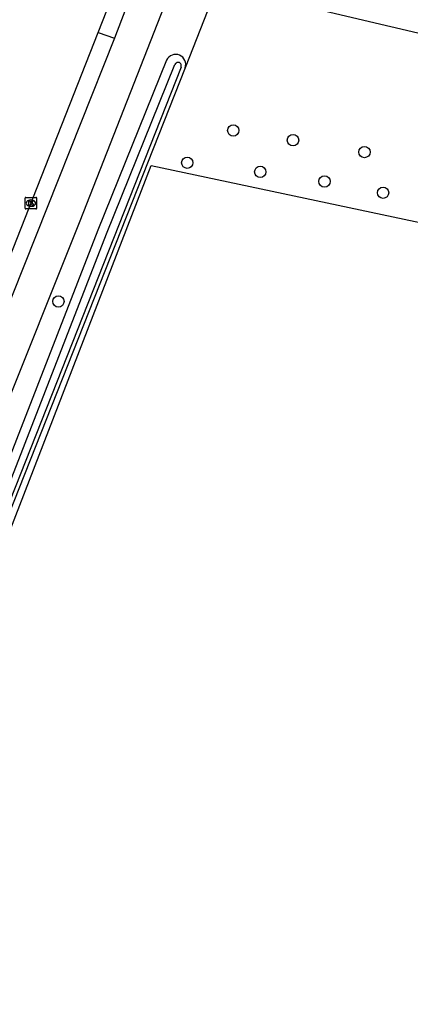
# Model space of a CAD drawing. Extents: x 162722 to 165099, y 384721 to 386283.
# Drawn here: x 164779.2 to 164812.9, y 385391.8 to 385476 of the extents above; entities that cross this region are included whole.
import ezdxf

# ---------------------------------------------------------------- set-up
doc = ezdxf.new("R2010")
doc.units = 0
for name, color, linetype in [('IMGEO_Boom', 7, 'Continuous'), ('IMGEO_Fietspad_gesloten', 7, 'Continuous'), ('IMGEO_Gemengd_bos', 7, 'Continuous'), ('IMGEO_Grasland_overig', 7, 'Continuous'), ('IMGEO_Groenvoorziening', 7, 'Continuous'), ('IMGEO_Kolk', 7, 'Continuous'), ('IMGEO_Rijbaan_lokaal_gesloten', 7, 'Continuous'), ('IMGEO_Voetpad_open', 7, 'Continuous'), ('IMGEO_Waterloop', 7, 'Continuous')]:
    doc.layers.add(name, color=color, linetype=linetype)

msp = doc.modelspace()

# ---------------------------------------------------------------- linework, layer by layer
at = {"layer": 'IMGEO_Boom'}
for centre in [(164797.609, 385466.421), (164802.753, 385465.584), (164808.903, 385464.559), (164793.653, 385463.639), (164799.934, 385462.853), (164805.462, 385462.03), (164810.507, 385461.063), (164782.558, 385451.7)]:
    msp.add_circle(centre, 0.489, dxfattribs=at)
at = {"layer": 'IMGEO_Fietspad_gesloten'}
for points in [[(164732.296, 385326.605), (164735.75, 385335.398), (164748.728, 385368.439), (164755.58, 385385.684), (164761.995, 385401.927), (164769.554, 385421.155), (164777.36, 385441.036), (164784.431, 385458.651), (164790.236, 385473.42), (164793.096, 385480.757), (164798.138, 385493.569), (164800.68, 385500), (164803.957, 385508.798), (164806.396, 385515.488), (164807.596, 385519.535)], [(164789.867, 385480.857), (164787.375, 385474.369)], [(164787.375, 385474.369), (164781.604, 385459.787), (164774.639, 385442.391), (164766.771, 385422.358), (164759.24, 385403.246), (164752.785, 385386.891), (164745.964, 385369.751), (164732.813, 385336.417)]]:
    msp.add_lwpolyline(points, dxfattribs=at)
msp.add_arc((164277.37, 385691.711), 541.768, 336.51071, 338.83482, dxfattribs=at)
at = {"layer": 'IMGEO_Gemengd_bos'}
msp.add_lwpolyline([(164800.183, 385477.995), (164837.931, 385469.09)], dxfattribs=at)
at = {"layer": 'IMGEO_Grasland_overig'}
for points in [[(164796.38, 385479.216), (164793.461, 385471.805)], [(164793.461, 385471.805), (164747.859, 385356.386), (164739.32, 385334.16), (164737.752, 385330.078)], [(164823.521, 385353.38), (164818.563, 385351.734), (164809.873, 385349.41), (164798.471, 385346.042), (164739.477, 385330.578), (164739.477, 385331.372), (164790.542, 385463.399), (164837.9, 385453.353)]]:
    msp.add_lwpolyline(points, dxfattribs=at)
at = {"layer": 'IMGEO_Groenvoorziening'}
msp.add_lwpolyline([(164791.875, 385472.47), (164785.95, 385457.835), (164771.931, 385421.787), (164746.272, 385357.19), (164739.788, 385340.55), (164737.428, 385334.816), (164735.342, 385329.75)], dxfattribs=at)
msp.add_arc((164792.656, 385472.109), 0.86, 339.3366, 155.16739, dxfattribs=at)
at = {"layer": 'IMGEO_Kolk'}
for p, q in [((164779.685, 385459.733), (164779.685, 385460.585)), ((164779.76, 385460.659), (164780.612, 385460.659)), ((164780.196, 385459.879), (164780.171, 385459.879)), ((164780.173, 385460.439), (164780.198, 385460.439)), ((164780.686, 385460.585), (164780.686, 385459.733)), ((164780.612, 385459.659), (164779.76, 385459.659))]:
    msp.add_line(p, q, dxfattribs=at)
for points in [[(164779.685, 385459.733), (164779.685, 385460.585)], [(164779.76, 385460.659), (164780.612, 385460.659)], [(164780.006, 385460.359), (164780.129, 385460.359), (164780.129, 385460.208), (164780.259, 385460.359), (164780.423, 385460.359), (164780.277, 385460.208), (164780.43, 385459.959), (164780.278, 385459.959), (164780.193, 385460.123), (164780.129, 385460.056), (164780.129, 385459.959), (164780.006, 385459.959), (164780.006, 385460.359)], [(164780.686, 385460.585), (164780.686, 385459.733)], [(164780.612, 385459.659), (164779.76, 385459.659)]]:
    msp.add_lwpolyline(points, dxfattribs=at)
for centre, start, end in [((164779.762, 385460.583), 91.55205, 178.44795), ((164779.762, 385460.583), 91.55205, 178.44795), ((164780.61, 385460.583), 1.55205, 88.44795), ((164780.61, 385460.583), 1.55205, 88.44795), ((164779.762, 385459.735), 181.55205, 268.44795), ((164779.762, 385459.735), 181.55205, 268.44795), ((164780.61, 385459.735), 271.55205, 358.44795), ((164780.61, 385459.735), 271.55205, 358.44795)]:
    msp.add_arc(centre, 0.0765, start, end, dxfattribs=at)
for centre, major_axis, ratio, start_param, end_param in [((164780.172, 385460.159), (-0.387, 0.002), 0.722429, 4.712389, 7.853982), ((164780.197, 385460.159), (-0.39, 0.002), 0.717154, 1.570796, 4.712389)]:
    msp.add_ellipse(centre, major_axis=major_axis, ratio=ratio, start_param=start_param, end_param=end_param, dxfattribs=at)
at = {"layer": 'IMGEO_Rijbaan_lokaal_gesloten'}
for points in [[(164785.967, 385474.847), (164788.538, 385481.377)], [(164743.799, 385367.844), (164744.716, 385370.217), (164751.507, 385387.457), (164757.969, 385403.763), (164765.514, 385422.888), (164773.394, 385442.913), (164785.967, 385474.847)]]:
    msp.add_lwpolyline(points, dxfattribs=at)
at = {"layer": 'IMGEO_Voetpad_open'}
msp.add_lwpolyline([(164785.967, 385474.847), (164787.375, 385474.369)], dxfattribs=at)
at = {"layer": 'IMGEO_Waterloop'}
for points in [[(164736.585, 385330.665), (164738.16, 385334.489), (164740.522, 385340.229), (164747.007, 385356.872), (164772.666, 385421.469), (164786.685, 385457.515), (164792.594, 385472.111)], [(164793.114, 385471.882), (164747.521, 385356.488), (164738.981, 385334.259), (164737.381, 385330.092)]]:
    msp.add_lwpolyline(points, dxfattribs=at)
msp.add_arc((164792.855, 385471.999), 0.284, 335.57225, 156.89184, dxfattribs=at)

doc.saveas('drawing.dxf')
